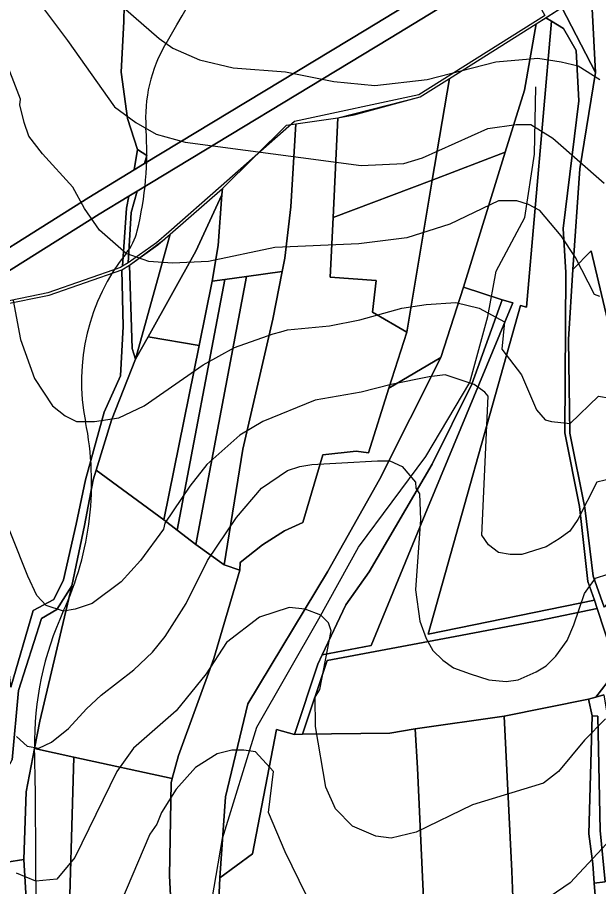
# Model space of a CAD drawing. Extents: x -510989 to -501240, y -1184665 to -1176089.
# Drawn here: x -504065.2 to -503767.7, y -1180463.9 to -1180019.2 of the extents above; entities that cross this region are included whole.
import ezdxf

# ---------------------------------------------------------------- set-up
doc = ezdxf.new("R2010")
doc.units = 0
for name, color, linetype in [('lesni_pozemek', 7, 'Continuous'), ('NAVRH_rozvodnice', 7, 'Continuous'), ('orna_puda', 7, 'Continuous'), ('ostatni_plocha_x_neplodna_puda', 7, 'Continuous'), ('ostatni_plocha_x_ostatni_komunikace', 7, 'Continuous'), ('popis', 7, 'Continuous'), ('STAV_vyrazne_udolnice', 7, 'Continuous'), ('trvaly_travni_porost', 7, 'Continuous'), ('vrstevnice_01', 7, 'Continuous'), ('vrstevnice_02', 7, 'Continuous')]:
    doc.layers.add(name, color=color, linetype=linetype)

msp = doc.modelspace()

# ---------------------------------------------------------------- linework, layer by layer
at = {"layer": 'lesni_pozemek'}
for points in [[(-503934.25, -1179833.92), (-503913.05, -1179866.19), (-503859.91, -1179941.83), (-503849.43, -1179950.1), (-503830.95, -1179962.73), (-503816.91, -1179982.95), (-503886.77, -1180025.54), (-504000.07, -1180094.03), (-503998.93, -1180089.89), (-504003.76, -1180086.71), (-504008.9, -1180070.93), (-504012.16, -1180047.22), (-504010.8, -1180021.24), (-504010.63, -1180013.06), (-504004.91, -1180007.2), (-504004.51, -1179992.94), (-504010.17, -1179971.83), (-504035.67, -1179905.08), (-504042.4, -1179889.94), (-504042.53, -1179883.01), (-503953.88, -1179804.67)], [(-503816.91, -1179982.95), (-503816.19, -1179983.95), (-503811.92, -1179989.89), (-503811.04, -1179991.11), (-503874.77, -1180029.97), (-504003.9, -1180108.03), (-504008.17, -1180110.61), (-504023.38, -1180119.81), (-504106.29, -1180171.85), (-504106.38, -1180170.13), (-504106.76, -1180162.38), (-504106.86, -1180160.4), (-504028.64, -1180111.31), (-504005.4, -1180097.26), (-504000.07, -1180094.03), (-503886.77, -1180025.54)], [(-503734.34, -1179982.88), (-503734.68, -1179983.67), (-503748.48, -1180007.92), (-503770.98, -1180014.9), (-503769.23, -1180047.4), (-503786.45, -1180014.21), (-503762.81, -1180000.82)], [(-503811.04, -1179991.11), (-503805.54, -1179999.23), (-503795.15, -1180018.19), (-503795.38, -1180018.34), (-503859.74, -1180058.82), (-503923.44, -1180072.52), (-503960.96, -1180105.61), (-503987.77, -1180129.05), (-503993.98, -1180134.49), (-504008.59, -1180144.8), (-504006.91, -1180119.02), (-504003.9, -1180108.03), (-503874.77, -1180029.97)], [(-503859.03, -1180059.9), (-503844.06, -1180050.47), (-503852.83, -1180102.48), (-503903.6, -1180121.63), (-503901.14, -1180070.65), (-503892.85, -1180068.97)], [(-503927.46, -1180074.3), (-503922.73, -1180073.6), (-503925.17, -1180116.16), (-503928.28, -1180142.29), (-503929.7, -1180149.17), (-503947.91, -1180151.74), (-503959.04, -1180153.31), (-503965.5, -1180154.22), (-503962.45, -1180135.89), (-503960.63, -1180109.98), (-503960.24, -1180106.7)], [(-503960.24, -1180106.7), (-503960.63, -1180109.98), (-503973.84, -1180138.77), (-503998.32, -1180182.57), (-504004.78, -1180194.12), (-503987.04, -1180130.15)], [(-504008.17, -1180110.61), (-504009.44, -1180116.76), (-504011.37, -1180146.49), (-504012.51, -1180147.18), (-504049.71, -1180160.1), (-504073.48, -1180165.02), (-504090.75, -1180169.13), (-504100.58, -1180171.48), (-504106.22, -1180173.29), (-504106.29, -1180171.85), (-504023.38, -1180119.81)], [(-503960.63, -1180109.98), (-503962.45, -1180135.89), (-503965.5, -1180154.22), (-503972.16, -1180187.1), (-503998.32, -1180182.57), (-503973.84, -1180138.77)], [(-503993.25, -1180135.59), (-503987.04, -1180130.15), (-504004.78, -1180194.12), (-504006.44, -1180188.51), (-504007.86, -1180145.91)], [(-504048.98, -1180161.22), (-504011.78, -1180148.29), (-504011.12, -1180177.31), (-504012.44, -1180202.52), (-504020.87, -1180221.1), (-504030.37, -1180255.84), (-504035.16, -1180278.45), (-504041.69, -1180306.96), (-504046.49, -1180317.02), (-504057.13, -1180322.58), (-504068.51, -1180361.84), (-504071.78, -1180330.55), (-504090.01, -1180170.24), (-504072.74, -1180166.13)], [(-504037.27, -1180310.01), (-504053.65, -1180379.25), (-504056.37, -1180393.18), (-504060.72, -1180415.43), (-504061.93, -1180449.93), (-504070.63, -1180451.31), (-504069.31, -1180487.09), (-504073.39, -1180500.01), (-504072.15, -1180524.74), (-504070.58, -1180529.5), (-504078.16, -1180530.88), (-504081.16, -1180531.38), (-504086.99, -1180517.68), (-504100.22, -1180489.24), (-504098.78, -1180455.43), (-504067.9, -1180398.98), (-504064.67, -1180363.6), (-504052.92, -1180326.68), (-504045.02, -1180322.02)]]:
    msp.add_lwpolyline(points, close=True, dxfattribs=at)
msp.add_lwpolyline([(-504010.63, -1180013.06), (-504010.8, -1180021.24), (-504012.16, -1180047.22), (-504008.9, -1180070.93), (-504003.76, -1180086.71), (-504005.4, -1180097.26), (-504028.64, -1180111.31), (-504106.86, -1180160.4), (-504105.37, -1180116.26), (-504095.94, -1180058.02), (-504088.29, -1180010.41)], dxfattribs=at)
at = {"layer": 'NAVRH_rozvodnice'}
for centre, radius, start, end in [((-505313.91, -1179247.35), 1539.96, 329.34625, 332.60179), ((-503924.84, -1180070.61), 74.75, 149.3463, 184.136), ((-504166.51, -1180088.08), 167.56, 346.0669, 4.136), ((-504033.22, -1180121.15), 30.23, 321.4258, 346.0669), ((-503927.78, -1180205.25), 104.64, 141.4258, 191.4379), ((-504184.33, -1180257.15), 157.1, 335.2202, 11.4379), ((-503896.62, -1180389.97), 159.79, 155.2202, 181.1507), ((-506923.43, -1180450.77), 2867.64, 359.79552, 1.15065), ((-503765.54, -1180462.04), 290.27, 179.7955, 189.411)]:
    msp.add_arc(centre, radius, start, end, dxfattribs=at)
at = {"layer": 'orna_puda'}
for points in [[(-504024.86, -1180250.86), (-503990.19, -1180276.27), (-503983.38, -1180281.56), (-503973.9, -1180288.93), (-503959.37, -1180299.24), (-503951.26, -1180302.02), (-503964.67, -1180347.16), (-503982.82, -1180396.77), (-503985.98, -1180408.51), (-504036.24, -1180397.56), (-504056.37, -1180393.18), (-504053.65, -1180379.25), (-504037.27, -1180310.01), (-504030.9, -1180279.08), (-504026.37, -1180255.73)], [(-503765.09, -1180365.76), (-503762.45, -1180381.47), (-503760.37, -1180423.43), (-503758.83, -1180463.39), (-503757.69, -1180492.82), (-503750.14, -1180547.15), (-503744.07, -1180590.17), (-503754.07, -1180585.16), (-503767.53, -1180579.65), (-503772.8, -1180577.92), (-503769.26, -1180497.09), (-503769.34, -1180470.46), (-503769.94, -1180462.16), (-503764.35, -1180461.35), (-503766.87, -1180435.22), (-503768.06, -1180376.63), (-503771.03, -1180376.52), (-503772.81, -1180368.05), (-503769.18, -1180366.9)], [(-503772.81, -1180368.05), (-503771.03, -1180376.52), (-503772.67, -1180436.87), (-503770.64, -1180452.21), (-503769.94, -1180462.16), (-503769.34, -1180470.46), (-503769.26, -1180497.09), (-503772.8, -1180577.92), (-503796.47, -1180570.18), (-503807.92, -1180566.86), (-503812.14, -1180456.03), (-503816.01, -1180376.68)], [(-503771.03, -1180376.52), (-503768.06, -1180376.63), (-503766.87, -1180435.22), (-503764.35, -1180461.35), (-503769.94, -1180462.16), (-503770.64, -1180452.21), (-503772.67, -1180436.87)], [(-504056.37, -1180393.18), (-504036.24, -1180397.56), (-504039.25, -1180497.53), (-504032.16, -1180524.67), (-504051.14, -1180525.96), (-504052.07, -1180526.13), (-504055.46, -1180516.63), (-504059, -1180498.62), (-504061.93, -1180449.93), (-504060.72, -1180415.43)], [(-504036.24, -1180397.56), (-503985.98, -1180408.51), (-503986.57, -1180410.72), (-503987.43, -1180458.3), (-503984.03, -1180522.66), (-503992.58, -1180522.08), (-504012.08, -1180523.31), (-504032.16, -1180524.67), (-504039.25, -1180497.53)]]:
    msp.add_lwpolyline(points, close=True, dxfattribs=at)
at = {"layer": 'ostatni_plocha_x_neplodna_puda'}
for points in [[(-503965.5, -1180154.22), (-503959.04, -1180153.31), (-503983.38, -1180281.56), (-503990.19, -1180276.27), (-503972.16, -1180187.1)], [(-504061.93, -1180449.93), (-504059, -1180498.62), (-504055.46, -1180516.63), (-504052.07, -1180526.13), (-504070.58, -1180529.5), (-504072.15, -1180524.74), (-504073.39, -1180500.01), (-504069.31, -1180487.09), (-504070.63, -1180451.31)]]:
    msp.add_lwpolyline(points, close=True, dxfattribs=at)
at = {"layer": 'ostatni_plocha_x_ostatni_komunikace'}
for points in [[(-503756.97, -1180356.3), (-503768.35, -1180321.6), (-503769.85, -1180317.31), (-503773.18, -1180307.73), (-503777.46, -1180269.44), (-503785.02, -1180231.74), (-503784.54, -1180149.74), (-503785.9, -1180127.13), (-503777.79, -1180061.88), (-503779.17, -1180036.08), (-503785.72, -1180024.94), (-503791.84, -1180021.15), (-503794.68, -1180019.4), (-503786.45, -1180014.21), (-503769.23, -1180047.4), (-503777.27, -1180096.62), (-503780.93, -1180148.2), (-503783.05, -1180183.98), (-503782.47, -1180231.82), (-503774.72, -1180270.16), (-503770.54, -1180305.07), (-503764.85, -1180320.92)], [(-504068.51, -1180361.84), (-504057.13, -1180322.58), (-504046.49, -1180317.02), (-504041.69, -1180306.96), (-504035.16, -1180278.45), (-504030.37, -1180255.84), (-504020.87, -1180221.1), (-504012.44, -1180202.52), (-504011.12, -1180177.31), (-504011.78, -1180148.29), (-504007.86, -1180145.91), (-504006.44, -1180188.51), (-504004.78, -1180194.12), (-504016.99, -1180225.33), (-504024.86, -1180250.86), (-504026.37, -1180255.73), (-504030.9, -1180279.08), (-504037.27, -1180310.01), (-504045.02, -1180322.02), (-504052.92, -1180326.68), (-504064.67, -1180363.6), (-504067.9, -1180398.98)], [(-503765.09, -1180365.76), (-503769.18, -1180366.9), (-503763.34, -1180359.44)]]:
    msp.add_lwpolyline(points, dxfattribs=at)
for points in [[(-503998.93, -1180089.89), (-504000.07, -1180094.03), (-504005.4, -1180097.26), (-504003.76, -1180086.71)], [(-504003.9, -1180108.03), (-504006.91, -1180119.02), (-504008.59, -1180144.8), (-504011.37, -1180146.49), (-504009.44, -1180116.76), (-504008.17, -1180110.61)]]:
    msp.add_lwpolyline(points, close=True, dxfattribs=at)
at = {"layer": 'popis'}
msp.add_lwpolyline([(-504072.74, -1180166.13), (-504048.98, -1180161.22), (-504011.78, -1180148.29), (-504007.86, -1180145.91), (-503990.15, -1180132.87), (-503987.04, -1180130.15), (-503960.24, -1180106.7), (-503927.46, -1180074.3), (-503922.73, -1180073.6), (-503901.14, -1180070.65), (-503859.03, -1180059.9), (-503844.06, -1180050.47), (-503799.7, -1180022.55), (-503786.45, -1180014.21)], dxfattribs=at)
at = {"layer": 'STAV_vyrazne_udolnice'}
msp.add_lwpolyline([(-503972.11, -1180508.92), (-503960.15, -1180439.32), (-503942.57, -1180382.38), (-503910.91, -1180326.84), (-503890.52, -1180290.28), (-503856.05, -1180243.88), (-503833.55, -1180205.91), (-503824.4, -1180172.17), (-503820.18, -1180148.97), (-503805.41, -1180121.55), (-503800.49, -1180089.21), (-503799.79, -1180054.76)], dxfattribs=at)
at = {"layer": 'trvaly_travni_porost'}
for points in [[(-503734.68, -1179983.67), (-503721.16, -1179986.08), (-503702.19, -1179990.31), (-503684.86, -1180002.38), (-503652.72, -1180018.06), (-503634.8, -1180026.23), (-503643.9, -1180035.19), (-503716.89, -1180097.31), (-503751.19, -1180126.48), (-503721.51, -1180215.67), (-503746.45, -1180249.13), (-503760, -1180186.9), (-503771.47, -1180138.68), (-503780.93, -1180148.2), (-503777.27, -1180096.62), (-503769.23, -1180047.4), (-503770.98, -1180014.9), (-503748.48, -1180007.92)], [(-503794.68, -1180019.4), (-503791.84, -1180021.15), (-503804.67, -1180167.48), (-503807.65, -1180166.51), (-503854.89, -1180334.69), (-503769.85, -1180317.31), (-503768.35, -1180321.6), (-503797.9, -1180327.72), (-503841.03, -1180335.95), (-503906.62, -1180348.22), (-503919.18, -1180385.93), (-503923.37, -1180385.97), (-503911.34, -1180350.01), (-503909.14, -1180345.37), (-503884.12, -1180340.58), (-503855.36, -1180270.49), (-503811.63, -1180165.3), (-503817.03, -1180163.63), (-503836.78, -1180157.15), (-503815.45, -1180088.11), (-503805.66, -1180056.4), (-503799.7, -1180022.55)], [(-503791.84, -1180021.15), (-503785.72, -1180024.94), (-503779.17, -1180036.08), (-503777.79, -1180061.88), (-503785.9, -1180127.13), (-503784.54, -1180149.74), (-503785.02, -1180231.74), (-503777.46, -1180269.44), (-503773.18, -1180307.73), (-503769.85, -1180317.31), (-503854.89, -1180334.69), (-503807.65, -1180166.51), (-503804.67, -1180167.48)], [(-503844.06, -1180050.47), (-503799.7, -1180022.55), (-503805.66, -1180056.4), (-503815.45, -1180088.11), (-503852.83, -1180102.48)], [(-503922.73, -1180073.6), (-503901.14, -1180070.65), (-503903.6, -1180121.63), (-503905.06, -1180152.08), (-503881.6, -1180153.78), (-503883.37, -1180169.95), (-503865.94, -1180180.18), (-503875.07, -1180208.82), (-503885.55, -1180242.02), (-503891.73, -1180241.1), (-503908.88, -1180242.91), (-503919.04, -1180277.64), (-503928.47, -1180281.81), (-503939.69, -1180288.95), (-503951.17, -1180298.01), (-503951.26, -1180302.02), (-503959.37, -1180299.24), (-503949.78, -1180240.04), (-503934.43, -1180173.64), (-503929.7, -1180149.17), (-503928.28, -1180142.29), (-503925.17, -1180116.16)], [(-503852.83, -1180102.48), (-503815.45, -1180088.11), (-503836.78, -1180157.15), (-503848.39, -1180193.25), (-503875.07, -1180208.82), (-503865.94, -1180180.18)], [(-503852.83, -1180102.48), (-503865.94, -1180180.18), (-503883.37, -1180169.95), (-503881.6, -1180153.78), (-503905.06, -1180152.08), (-503903.6, -1180121.63)], [(-503771.47, -1180138.68), (-503760, -1180186.9), (-503746.45, -1180249.13), (-503741.95, -1180270.92), (-503739.74, -1180292.46), (-503764.85, -1180320.92), (-503770.54, -1180305.07), (-503774.72, -1180270.16), (-503782.47, -1180231.82), (-503783.05, -1180183.98), (-503780.93, -1180148.2)], [(-503947.91, -1180151.74), (-503929.7, -1180149.17), (-503934.43, -1180173.64), (-503949.78, -1180240.04), (-503959.37, -1180299.24), (-503973.9, -1180288.93)], [(-503959.04, -1180153.31), (-503947.91, -1180151.74), (-503973.9, -1180288.93), (-503983.38, -1180281.56)], [(-503836.78, -1180157.15), (-503817.03, -1180163.63), (-503832.54, -1180206.79), (-503852.87, -1180247.69), (-503885.22, -1180302.87), (-503897.01, -1180319.67), (-503909.14, -1180345.37), (-503911.34, -1180350.01), (-503923.37, -1180385.97), (-503932.5, -1180383.57), (-503944.83, -1180447.03), (-503961.55, -1180459.33), (-503958.62, -1180417.99), (-503947.22, -1180370.33), (-503906.48, -1180302.82), (-503879.85, -1180255.66), (-503848.39, -1180193.25)], [(-503811.63, -1180165.3), (-503855.36, -1180270.49), (-503884.12, -1180340.58), (-503909.14, -1180345.37), (-503897.01, -1180319.67), (-503885.22, -1180302.87), (-503852.87, -1180247.69), (-503832.54, -1180206.79), (-503817.03, -1180163.63)], [(-503998.32, -1180182.57), (-503972.16, -1180187.1), (-503990.19, -1180276.27), (-504024.86, -1180250.86), (-504016.99, -1180225.33), (-504004.78, -1180194.12)], [(-503848.39, -1180193.25), (-503879.85, -1180255.66), (-503906.48, -1180302.82), (-503947.22, -1180370.33), (-503958.62, -1180417.99), (-503961.55, -1180459.33), (-503964.41, -1180524.89), (-503971.77, -1180523.59), (-503984.03, -1180522.66), (-503987.43, -1180458.3), (-503986.57, -1180410.72), (-503985.98, -1180408.51), (-503982.82, -1180396.77), (-503964.67, -1180347.16), (-503951.26, -1180302.02), (-503951.17, -1180298.01), (-503939.69, -1180288.95), (-503928.47, -1180281.81), (-503919.04, -1180277.64), (-503908.88, -1180242.91), (-503891.73, -1180241.1), (-503885.55, -1180242.02), (-503875.07, -1180208.82)], [(-503768.35, -1180321.6), (-503756.97, -1180356.3), (-503763.34, -1180359.44), (-503769.18, -1180366.9), (-503772.81, -1180368.05), (-503816.01, -1180376.68), (-503861.57, -1180383.19), (-503874.64, -1180385.39), (-503919.18, -1180385.93), (-503906.62, -1180348.22), (-503841.03, -1180335.95), (-503797.9, -1180327.72)], [(-503816.01, -1180376.68), (-503812.14, -1180456.03), (-503807.92, -1180566.86), (-503841.4, -1180557.14), (-503852.44, -1180553.76), (-503854.17, -1180536.75), (-503860.36, -1180403.19), (-503861.57, -1180383.19)], [(-503861.57, -1180383.19), (-503860.36, -1180403.19), (-503854.17, -1180536.75), (-503852.44, -1180553.76), (-503877.43, -1180546.1), (-503919.43, -1180533.57), (-503942.14, -1180528.82), (-503964.41, -1180524.89), (-503961.55, -1180459.33), (-503944.83, -1180447.03), (-503932.5, -1180383.57), (-503923.37, -1180385.97), (-503919.18, -1180385.93), (-503874.64, -1180385.39)]]:
    msp.add_lwpolyline(points, close=True, dxfattribs=at)
at = {"layer": 'vrstevnice_01'}
for points in [[(-504028.09, -1179999), (-503992.69, -1180030), (-503985.59, -1180035), (-503971.91, -1180041), (-503954.69, -1180045), (-503928, -1180047), (-503903.19, -1180052), (-503882.31, -1180054), (-503855.5, -1180051), (-503820.31, -1180042), (-503798.81, -1180040), (-503786.81, -1180042), (-503778.19, -1180044), (-503767, -1180051)], [(-503767.09, -1180162), (-503769.81, -1180161), (-503779.59, -1180142), (-503786.91, -1180131), (-503797.81, -1180118), (-503803.59, -1180115), (-503809.5, -1180113), (-503818.91, -1180113), (-503843.81, -1180125), (-503865.81, -1180132), (-503890.5, -1180135), (-503933.5, -1180137), (-503967.41, -1180144), (-503985.81, -1180145), (-503997.91, -1180144), (-504009.59, -1180140), (-504023.19, -1180128), (-504030.91, -1180117), (-504036.81, -1180106), (-504052.31, -1180089), (-504059.31, -1180080), (-504061.69, -1180073), (-504064, -1180064), (-504063.69, -1180061), (-504072.41, -1180038)], [(-503760, -1180255), (-503768.59, -1180257), (-503778.31, -1180276), (-503782.41, -1180282), (-503787.91, -1180286), (-503794.59, -1180290), (-503806.91, -1180294), (-503813, -1180294), (-503819, -1180293), (-503824, -1180289), (-503827.5, -1180284), (-503824.19, -1180213), (-503825.91, -1180211), (-503831.31, -1180207), (-503846.31, -1180202), (-503854.5, -1180203), (-503873.91, -1180207), (-503889.31, -1180211), (-503912.81, -1180215), (-503939.5, -1180226), (-503951.31, -1180233), (-503968.19, -1180248), (-503977, -1180259), (-503989.69, -1180278), (-503990.5, -1180281), (-504002.19, -1180297), (-504012.09, -1180308), (-504027, -1180319), (-504035.59, -1180322), (-504041.69, -1180323), (-504050.5, -1180320), (-504055.19, -1180315), (-504059.81, -1180305), (-504076.5, -1180264)], [(-503764.09, -1180378), (-503774.91, -1180389), (-503788.19, -1180405), (-503795.91, -1180411), (-503832.31, -1180422), (-503861, -1180436), (-503873.91, -1180439), (-503881.69, -1180438), (-503893.69, -1180433), (-503902.41, -1180424), (-503907.31, -1180413), (-503912.69, -1180382), (-503912.81, -1180367), (-503910.31, -1180363), (-503904.59, -1180333), (-503905.91, -1180329), (-503909.81, -1180325), (-503917.91, -1180322), (-503926.09, -1180321), (-503941.31, -1180326), (-503958.09, -1180339), (-503968.59, -1180355), (-503983.91, -1180374), (-504005.81, -1180393), (-504014.31, -1180405), (-504035.81, -1180449), (-504045.09, -1180460), (-504055.81, -1180461), (-504065.59, -1180457)]]:
    msp.add_lwpolyline(points, dxfattribs=at)
at = {"layer": 'vrstevnice_02'}
for points in [[(-504056, -1180009), (-504039.5, -1180031), (-504015.5, -1180065), (-504004.59, -1180073), (-503994.19, -1180079), (-503979.41, -1180083), (-503889.31, -1180095), (-503867.41, -1180094), (-503857.91, -1180091), (-503824.41, -1180076), (-503809.91, -1180074), (-503802.41, -1180074), (-503791.19, -1180081), (-503764.91, -1180104)], [(-504067.31, -1180164), (-504063.59, -1180184), (-504056.41, -1180204), (-504047.19, -1180218), (-504040.81, -1180223), (-504035, -1180226), (-504025.69, -1180226), (-504013.31, -1180224), (-504000.31, -1180218), (-503970.09, -1180197), (-503954, -1180188), (-503934.31, -1180181), (-503930.41, -1180180), (-503927, -1180179), (-503905.5, -1180177), (-503890, -1180174), (-503868.41, -1180168), (-503856, -1180166), (-503840.69, -1180165), (-503828.81, -1180168), (-503815.81, -1180175), (-503817.19, -1180189), (-503807.09, -1180202), (-503799.5, -1180220), (-503795.09, -1180225), (-503791.81, -1180226), (-503782.31, -1180227), (-503767.81, -1180213), (-503761.81, -1180214)], [(-504065.59, -1180387), (-504060.19, -1180392), (-504054.19, -1180393), (-504047.81, -1180390), (-504039.09, -1180383), (-504029.91, -1180373), (-504022.41, -1180366), (-504005.59, -1180353), (-503996, -1180344), (-503989.59, -1180336), (-503978.81, -1180319), (-503967.81, -1180297), (-503953.09, -1180275), (-503940.19, -1180260), (-503927, -1180251), (-503920.69, -1180249), (-503914.41, -1180248), (-503899.19, -1180247), (-503880.81, -1180246), (-503874.5, -1180246), (-503868.19, -1180249), (-503861.41, -1180257), (-503861.19, -1180260), (-503859.41, -1180263), (-503858.91, -1180276), (-503861.5, -1180312), (-503859.19, -1180328), (-503856, -1180337), (-503852.5, -1180343), (-503847.5, -1180348), (-503842, -1180352), (-503833.5, -1180355), (-503823.81, -1180358), (-503815.09, -1180359), (-503808.91, -1180358), (-503799.69, -1180354), (-503794.5, -1180351), (-503789.5, -1180346), (-503783.81, -1180338), (-503780.31, -1180330), (-503774.91, -1180314), (-503769.31, -1180306), (-503763, -1180304)], [(-503917.31, -1180468), (-503928.09, -1180446), (-503936.69, -1180426), (-503934.19, -1180405), (-503943.31, -1180395), (-503949.31, -1180394), (-503955.41, -1180394), (-503963, -1180396), (-503974, -1180403), (-503984, -1180414), (-503991.5, -1180426), (-503993.81, -1180432), (-503997.41, -1180437), (-504018.31, -1180486)], [(-503688.5, -1180475), (-503704, -1180456), (-503713.69, -1180447), (-503726.69, -1180440), (-503743.5, -1180436), (-503752.69, -1180436), (-503758.69, -1180438), (-503763.69, -1180442), (-503782.31, -1180462), (-503792.5, -1180469)]]:
    msp.add_lwpolyline(points, dxfattribs=at)

doc.saveas('drawing.dxf')
